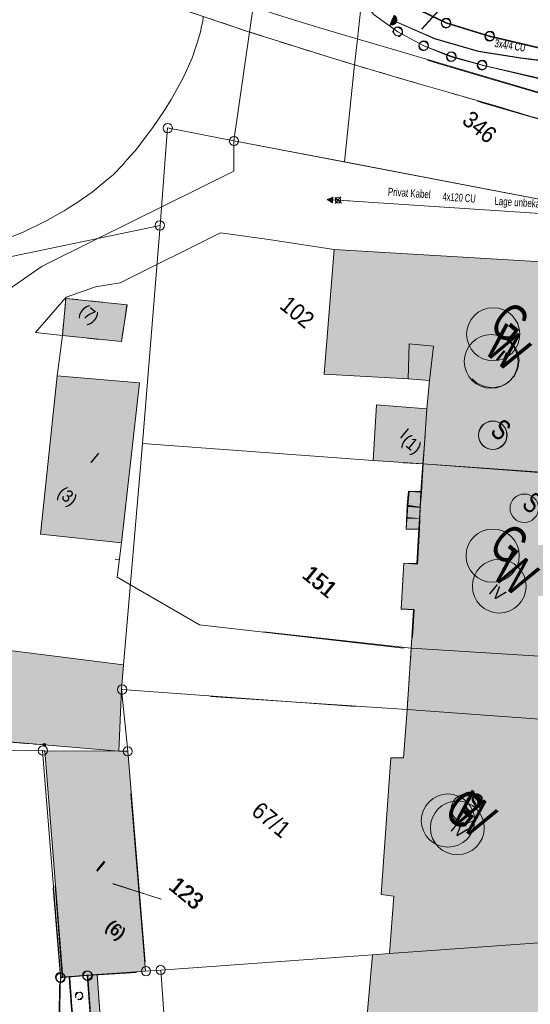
# Model space of a CAD drawing. Header units: metres. Extents: x -740 to 758, y -633 to 854.
# Tile 431 of 656: x -79 to -44, y -312 to -246. Entities that reach past the tile are written whole.
import ezdxf

# ---------------------------------------------------------------- set-up
doc = ezdxf.new("R2010")
doc.units = ezdxf.units.M
doc.header["$MEASUREMENT"] = 0
for name, pattern in [('416_125', [0.5408, 0.416, -0.1248]), ('832_416', [1.248, 0.832, -0.416]), ('832_832', [1.664, 0.832, -0.832])]:
    doc.linetypes.add(name, pattern=pattern)
for name, color, linetype in [('Gas.LOVION', 7, 'Continuous'), ('Grundkarte.LOVION', 7, 'Continuous'), ('Grundkarte_Text.LOVION', 7, 'Continuous'), ('Strom.LOVION', 7, 'Continuous'), ('StromBemass.LOVION', 7, 'Continuous'), ('Wasser.LOVION', 7, 'Continuous')]:
    doc.layers.add(name, color=color, linetype=linetype)
doc.styles.add('ERSTELLTER_STIL_1', font='arial.ttf')

msp = doc.modelspace()

# ---------------------------------------------------------------- hatches: boundary and pattern name
at = {"layer": 'Grundkarte.LOVION', "linetype": 'Continuous', "lineweight": 18}
for color, points in [(9, [(-39.927, -262.234), (-57.677, -261.161), (-58.334, -269.56), (-52.685, -269.895), (-51.257, -269.992), (-51.425, -271.9), (-51.682, -275.619), (-43.316, -276.249), (-40.621, -272.971)]), (9, [(-39.969, -262.199), (-41.989, -262.101), (-51.551, -273.735), (-51.692, -275.611), (-40.858, -276.384)]), (254, [(-75.738, -264.464), (-75.966, -266.969), (-71.995, -267.379), (-71.618, -264.889)]), (254, [(-70.778, -270.156), (-76.32, -269.693), (-77.436, -280.354), (-71.999, -280.945)]), (254, [(-54.82, -271.64), (-55.045, -275.386), (-51.682, -275.619), (-51.425, -271.9)]), (254, [(-51.551, -273.735), (-53.03, -275.535), (-51.692, -275.611)]), (9, [(-52.989, -282.299), (-53.16, -285.39), (-52.329, -285.427), (-52.487, -288.043), (-52.762, -292.178), (-41.987, -292.957), (-41.723, -288.705), (-41.589, -286.446), (-41.024, -286.479), (-40.729, -282.844), (-41.353, -282.817), (-40.858, -276.384), (-51.692, -275.611), (-51.834, -277.487), (-51.88, -278.526), (-51.971, -280.013), (-52.099, -282.33)]), (9, [(-52.979, -282.307), (-53.15, -285.398), (-52.287, -285.461), (-52.402, -287.305), (-43.316, -276.249), (-51.682, -275.619), (-51.792, -277.521), (-51.87, -278.534), (-51.929, -280.047), (-52.057, -282.365)]), (254, [(-51.88, -278.526), (-51.834, -277.487), (-52.665, -277.45), (-52.749, -278.404)]), (254, [(-51.88, -278.526), (-51.834, -277.487), (-52.665, -277.45), (-52.749, -278.404)]), (254, [(-51.87, -278.534), (-51.792, -277.521), (-52.623, -277.484), (-52.707, -278.438)]), (254, [(-51.87, -278.534), (-51.792, -277.521), (-52.623, -277.484), (-52.707, -278.438)]), (254, [(-51.971, -280.013), (-51.88, -278.526), (-52.749, -278.404), (-52.829, -280.008)]), (254, [(-51.929, -280.047), (-51.87, -278.534), (-52.707, -278.438), (-52.819, -280.016)]), (254, [(-93.032, -286.489), (-93.83, -293.749), (-83.548, -294.015), (-72.164, -294.971), (-71.979, -290.815), (-71.847, -289.147)]), (9, [(-42.395, -301.775), (-42.249, -299.042), (-42.425, -299.059), (-41.987, -292.957), (-52.762, -292.178), (-53.006, -295.424), (-53.864, -295.419), (-54.499, -304.643), (-53.662, -304.739), (-53.934, -308.608), (-42.956, -307.83), (-42.577, -301.734)]), (254, [(-77.161, -294.957), (-75.933, -310.236), (-74.261, -310.102), (-70.971, -309.898), (-70.39, -309.191), (-71.573, -294.972), (-72.164, -294.971)]), (254, [(-77.161, -294.957), (-75.933, -310.236), (-74.261, -310.102), (-70.971, -309.898), (-70.39, -309.191), (-71.573, -294.972), (-72.164, -294.971)]), (254, [(-71.361, -297.839), (-76.459, -304.042), (-75.975, -310.201), (-74.303, -310.067), (-70.369, -309.801)]), (254, [(-71.361, -297.839), (-76.459, -304.042), (-75.975, -310.201), (-74.303, -310.067), (-70.369, -309.801)]), (9, [(-55.785, -316.887), (-56.182, -321.891), (-44.154, -322.784), (-42.956, -307.83), (-53.934, -308.608), (-55.079, -308.69), (-55.529, -313.759), (-55.977, -313.714), (-56.147, -316.804)]), (254, [(-71.911, -333.626), (-73.627, -310.031), (-74.303, -310.067), (-72.555, -333.689)]), (254, [(-74.008, -313.594), (-73.427, -312.887), (-73.617, -310.039), (-74.261, -310.102)])]:
    msp.add_hatch(color=color, dxfattribs=at).paths.add_polyline_path(points)
at = {"layer": 'Strom.LOVION', "linetype": 'Continuous', "lineweight": 13}
for points in [[(-53.659, -245.364), (-53.948, -246.043), (-53.932, -246.056), (-53.902, -246.053), (-53.87, -246.079), (-53.665, -246.059), (-53.652, -246.043), (-53.623, -246.04), (-53.597, -246.008), (-53.567, -246.005), (-53.462, -245.877), (-53.464, -245.848), (-53.438, -245.815), (-53.441, -245.786), (-53.428, -245.77), (-53.448, -245.565), (-53.464, -245.552), (-53.467, -245.523), (-53.483, -245.509), (-53.486, -245.48), (-53.63, -245.361)], [(-53.638, -245.338), (-53.94, -246.033), (-53.924, -246.046), (-53.894, -246.043), (-53.878, -246.056), (-53.849, -246.053), (-53.833, -246.067), (-53.687, -246.052), (-53.673, -246.036), (-53.615, -246.031), (-53.588, -245.998), (-53.559, -245.996), (-53.453, -245.867), (-53.456, -245.838), (-53.43, -245.806), (-53.433, -245.776), (-53.406, -245.744), (-53.421, -245.598), (-53.437, -245.585), (-53.442, -245.526), (-53.459, -245.513), (-53.461, -245.484), (-53.542, -245.417), (-53.545, -245.388), (-53.574, -245.391)]]:
    msp.add_hatch(color=7, dxfattribs=at).paths.add_polyline_path(points)
at = {"layer": 'Strom.LOVION', "linetype": 'Continuous', "lineweight": 18}
msp.add_hatch(color=150, dxfattribs=at).paths.add_polyline_path([(-57.77, -257.638), (-58.153, -257.809), (-57.792, -258.025)])
at = {"layer": 'StromBemass.LOVION', "linetype": 'Continuous', "lineweight": 13}
msp.add_hatch(color=7, dxfattribs=at).paths.add_polyline_path([(-77.114, -294.603), (-77.107, -294.593), (-77.102, -294.583), (-77.097, -294.572), (-77.094, -294.56), (-77.093, -294.548), (-77.093, -294.536), (-77.094, -294.524), (-77.097, -294.513), (-77.102, -294.502), (-77.108, -294.491), (-77.115, -294.482), (-77.123, -294.473), (-77.132, -294.466), (-77.142, -294.459), (-77.153, -294.454), (-77.164, -294.451), (-77.176, -294.448), (-77.188, -294.448), (-77.2, -294.448), (-77.211, -294.451), (-77.223, -294.454), (-77.234, -294.46), (-77.244, -294.466), (-77.253, -294.474), (-77.261, -294.482), (-77.268, -294.492), (-77.274, -294.502), (-77.278, -294.513), (-77.281, -294.525), (-77.282, -294.537), (-77.282, -294.549), (-77.281, -294.561), (-77.278, -294.572), (-77.273, -294.583), (-77.268, -294.594), (-77.26, -294.603), (-77.252, -294.612), (-77.243, -294.619), (-77.233, -294.626), (-77.222, -294.631), (-77.211, -294.635), (-77.199, -294.637), (-77.187, -294.637), (-77.175, -294.637), (-77.164, -294.634), (-77.152, -294.631), (-77.142, -294.626), (-77.132, -294.619), (-77.122, -294.611)])

# ---------------------------------------------------------------- linework, layer by layer
at = {"layer": 'Gas.LOVION', "color": 5, "linetype": 'Continuous', "lineweight": 18}
for centre, radius in [((-46.963, -266.883), 1.791), ((-46.998, -281.802), 1.791), ((-50.011, -299.652), 1.792)]:
    msp.add_circle(centre, radius, dxfattribs=at)
at = {"layer": 'Grundkarte.LOVION', "color": 253, "linetype": 'Continuous', "lineweight": 18}
for points in [[(-60.934, -230.269), (-60.987, -230.333), (-61.103, -231.261), (-61.162, -231.266), (-63.364, -246.526), (-64.422, -253.841), (-68.881, -252.976), (-69.39, -259.558), (-90.506, -263.957), (-100.567, -260.212), (-107.685, -257.539), (-111.151, -256.252), (-122.561, -249.89), (-129.844, -246.434), (-157.835, -233.122), (-246.037, -196.171), (-246.607, -196.079)], [(-60.934, -230.269), (-60.987, -230.333), (-61.103, -231.261), (-61.162, -231.266), (-63.364, -246.526), (-64.422, -253.841), (-68.881, -252.976), (-69.39, -259.558), (-90.506, -263.957), (-100.567, -260.212), (-107.685, -257.539), (-111.151, -256.252), (-122.561, -249.89), (-129.844, -246.434), (-157.835, -233.122), (-246.037, -196.171), (-246.607, -196.079)], [(-35.191, -251.426), (-35.439, -252.514), (-35.593, -251.85), (-36.16, -251.491), (-40.487, -250.466), (-40.72, -251.405), (-41.627, -251.198), (-42.973, -249.822), (-47.689, -248.747), (-49.787, -248.154), (-51.629, -247.447), (-53.377, -246.495), (-54.967, -245.35), (-56.83, -243.227), (-58.067, -241.456), (-59.422, -238.781), (-60.203, -235.931), (-60.307, -233.961), (-60.126, -231.579), (-60.117, -231.371), (-61.103, -231.261), (-60.987, -230.333), (-60.934, -230.269)], [(-38.309, -248.864), (-47.202, -246.778), (-50.127, -245.882), (-51.896, -245.02), (-53.544, -243.881), (-54.896, -242.447), (-56.408, -240.289), (-57.498, -238.208), (-58.064, -236.343), (-58.291, -234.325), (-58.202, -232.514)], [(-58.202, -232.514), (-58.291, -234.325), (-58.064, -236.343), (-57.498, -238.208), (-56.408, -240.289), (-54.896, -242.447), (-53.544, -243.881), (-51.896, -245.02), (-50.127, -245.882), (-47.202, -246.778), (-38.309, -248.864)], [(-51.93, -245.062), (-50.162, -245.924), (-47.237, -246.82), (-35.558, -249.579), (-34.712, -249.467), (-34.21, -248.857), (-34.651, -249.786), (-35.261, -251.708), (-35.474, -252.556), (-35.628, -251.892), (-36.168, -251.501), (-40.495, -250.476), (-40.755, -251.447), (-41.635, -251.208), (-43.008, -249.865), (-47.697, -248.757), (-49.821, -248.196), (-51.637, -247.457), (-53.385, -246.505), (-54.975, -245.36)], [(-54.975, -245.36), (-53.385, -246.505), (-51.637, -247.457), (-49.821, -248.196), (-47.697, -248.757), (-43.008, -249.865), (-41.635, -251.208), (-40.755, -251.447), (-40.495, -250.476), (-36.168, -251.501), (-35.628, -251.892), (-35.474, -252.556), (-36.387, -259.237), (-38.798, -258.763), (-36.387, -259.237), (-36.516, -260.638)], [(-32.393, -245.073), (-34.21, -248.857), (-34.712, -249.467), (-35.558, -249.579), (-47.237, -246.82), (-50.162, -245.924), (-51.93, -245.062)], [(-43.316, -276.249), (-51.682, -275.619), (-55.045, -275.386), (-70.585, -274.246), (-69.39, -259.558), (-68.881, -252.976), (-64.422, -253.841), (-36.379, -259.227), (-37.056, -268.633)], [(-80.383, -264.416), (-77.34, -262.286), (-73.619, -260.444), (-64.43, -255.881), (-64.422, -253.841), (-56.982, -255.271), (-36.379, -259.227), (-36.629, -262.414), (-39.927, -262.234), (-57.677, -261.161), (-62.236, -260.484), (-65.323, -260.047), (-72.086, -263.427), (-73.746, -263.678), (-75.717, -264.373), (-77.789, -266.763), (-75.966, -266.969), (-76.32, -269.693), (-77.436, -280.354), (-71.999, -280.945), (-72.276, -283.248), (-66.731, -286.46), (-53.009, -288.044)], [(-35.729, -254.484), (-36.421, -259.192), (-39.189, -258.694), (-36.421, -259.192), (-37.671, -276.634), (-40.858, -276.384), (-51.692, -275.611), (-53.03, -275.535)], [(-74.008, -313.594), (-74.261, -310.102), (-70.971, -309.898), (-74.261, -310.102), (-75.933, -310.236), (-76.082, -310.221), (-77.31, -294.942), (-77.161, -294.957), (-72.164, -294.971), (-71.573, -294.972), (-70.39, -309.191), (-71.573, -294.972), (-71.979, -290.815), (-56.232, -291.965), (-71.979, -290.815), (-71.847, -289.147), (-70.585, -274.246), (-55.045, -275.386), (-51.682, -275.619), (-43.316, -276.249)], [(-53.03, -275.535), (-51.692, -275.611), (-40.858, -276.384), (-37.671, -276.634), (-38.891, -293.186), (-41.987, -292.957), (-52.762, -292.178), (-65.973, -291.283), (-52.762, -292.178), (-41.987, -292.957), (-38.891, -293.186), (-39.045, -295.537), (-40.023, -307.602), (-41.207, -322.998), (-44.005, -322.799), (-44.154, -322.784), (-56.182, -321.891), (-58.415, -321.725), (-60.772, -322.104), (-68.402, -323.263), (-69.341, -309.73), (-70.369, -309.801), (-71.361, -297.839)], [(-56.232, -291.965), (-71.979, -290.815), (-71.847, -289.147), (-93.032, -286.489)], [(-62.407, -286.944), (-52.487, -288.043), (-52.762, -292.178), (-65.973, -291.283)], [(-71.361, -297.839), (-70.369, -309.801), (-74.303, -310.067), (-75.975, -310.201), (-76.092, -310.213), (-76.591, -304.202)], [(-72.555, -333.689), (-74.303, -310.067), (-70.369, -309.801), (-69.341, -309.73), (-68.402, -323.263)]]:
    msp.add_lwpolyline(points, dxfattribs=at)
at = {"layer": 'Grundkarte.LOVION', "color": 8, "linetype": 'Continuous', "lineweight": 18}
for points in [[(-60.934, -230.269), (-60.987, -230.333), (-61.103, -231.261), (-61.162, -231.266), (-63.364, -246.526), (-64.422, -253.841), (-68.881, -252.976), (-69.39, -259.558), (-90.506, -263.957), (-100.567, -260.212), (-107.685, -257.539), (-111.151, -256.252), (-122.561, -249.89), (-129.844, -246.434), (-157.835, -233.122), (-246.037, -196.171)], [(-29.342, -256.233), (-31.978, -255.575), (-35.862, -254.536), (-41.54, -252.993), (-44.577, -252.166), (-46.952, -251.453), (-52.609, -249.819), (-56.292, -248.731), (-58.149, -248.173), (-61.352, -247.156), (-63.364, -246.526), (-66.482, -245.471), (-70.182, -244.207), (-73.06, -243.188), (-78.783, -241.176), (-80.07, -240.711), (-79.575, -239.126), (-78.691, -236.675), (-76.512, -230.55), (-75.875, -228.597), (-74.906, -225.517), (-73.211, -220.179)], [(-58.202, -232.514), (-58.291, -234.325), (-58.064, -236.343), (-57.498, -238.208), (-56.408, -240.289), (-54.896, -242.447), (-53.544, -243.881), (-51.896, -245.02), (-50.127, -245.882), (-47.202, -246.778), (-38.309, -248.864)], [(-38.309, -248.864), (-47.202, -246.778), (-50.127, -245.882), (-51.896, -245.02), (-53.544, -243.881), (-54.896, -242.447), (-56.408, -240.289), (-57.498, -238.208), (-58.064, -236.343), (-58.291, -234.325), (-58.202, -232.514)], [(-79.575, -239.126), (-74.001, -241.122), (-71.246, -242.094), (-68.245, -243.161), (-65.8, -243.985), (-63.056, -244.84), (-61.497, -245.368), (-59.608, -245.951), (-57.964, -246.441), (-50.631, -248.591), (-46.521, -249.815), (-43.388, -250.72), (-39.893, -251.708), (-36.669, -252.635), (-32.816, -253.647), (-32.331, -253.777)], [(-56.982, -255.271), (-56.292, -248.731), (-56.106, -246.998), (-55.82, -244.488), (-55.799, -244.397)], [(-51.93, -245.062), (-50.162, -245.924), (-47.237, -246.82), (-35.558, -249.579), (-34.712, -249.467), (-34.21, -248.857), (-34.651, -249.786), (-35.261, -251.708), (-35.474, -252.556), (-35.628, -251.892), (-36.168, -251.501), (-40.495, -250.476), (-40.755, -251.447), (-41.635, -251.208), (-43.008, -249.865), (-47.697, -248.757), (-49.821, -248.196), (-51.637, -247.457), (-53.385, -246.505), (-54.975, -245.36)], [(-54.975, -245.36), (-53.385, -246.505), (-51.637, -247.457), (-49.821, -248.196), (-47.697, -248.757), (-43.008, -249.865), (-41.635, -251.208), (-40.755, -251.447), (-40.495, -250.476), (-36.168, -251.501), (-35.628, -251.892), (-35.474, -252.556), (-36.387, -259.237), (-38.798, -258.763), (-36.387, -259.237), (-36.516, -260.638)], [(-42.973, -249.822), (-47.689, -248.747), (-49.787, -248.154), (-51.629, -247.447), (-53.377, -246.495), (-54.967, -245.35)], [(-32.393, -245.073), (-34.21, -248.857), (-34.712, -249.467), (-35.558, -249.579), (-47.237, -246.82), (-50.162, -245.924), (-51.93, -245.062)], [(-51.396, -248.409), (-50.665, -248.633), (-46.555, -249.857), (-43.423, -250.762), (-39.927, -251.75), (-36.677, -252.644), (-32.851, -253.689), (-30.06, -254.421), (-27.969, -254.956), (-26.208, -255.434)], [(-27.317, -256.783), (-28.56, -256.462), (-31.986, -255.585), (-35.871, -254.546), (-41.575, -253.035), (-44.585, -252.176), (-46.986, -251.495), (-48.022, -251.182)], [(-33.787, -252.58), (-36.421, -259.192), (-35.729, -254.484), (-36.421, -259.192), (-39.189, -258.694), (-36.421, -259.192), (-37.671, -276.634), (-40.858, -276.384), (-51.692, -275.611), (-53.03, -275.535)], [(-43.316, -276.249), (-51.682, -275.619), (-55.045, -275.386), (-70.585, -274.246), (-69.39, -259.558), (-68.881, -252.976), (-64.422, -253.841), (-36.379, -259.227)], [(-43.316, -276.249), (-51.682, -275.619), (-51.425, -271.9), (-51.257, -269.992), (-52.685, -269.895), (-58.334, -269.56), (-57.677, -261.161), (-39.927, -262.234), (-40.621, -272.971)], [(-41.989, -262.101), (-39.969, -262.199), (-40.858, -276.384), (-51.692, -275.611), (-51.551, -273.735)], [(-51.551, -273.735), (-51.692, -275.611), (-53.03, -275.535)], [(-70.39, -309.191), (-71.573, -294.972), (-71.979, -290.815), (-56.232, -291.965), (-71.979, -290.815), (-71.847, -289.147), (-70.585, -274.246), (-55.045, -275.386), (-51.682, -275.619), (-43.316, -276.249)], [(-53.03, -275.535), (-51.692, -275.611), (-40.858, -276.384), (-37.671, -276.634), (-38.891, -293.186), (-41.987, -292.957), (-52.762, -292.178), (-65.973, -291.283), (-52.762, -292.178), (-41.987, -292.957), (-38.891, -293.186), (-39.045, -295.537), (-40.023, -307.602), (-42.956, -307.83), (-53.934, -308.608), (-55.079, -308.69), (-69.341, -309.73), (-70.369, -309.801), (-71.361, -297.839)], [(-52.402, -287.305), (-52.287, -285.461), (-53.15, -285.398), (-52.979, -282.307), (-52.057, -282.365), (-51.929, -280.047), (-51.87, -278.534), (-51.792, -277.521), (-51.682, -275.619), (-43.316, -276.249)], [(-52.829, -280.008), (-51.971, -280.013)], [(-52.819, -280.016), (-51.929, -280.047)], [(-72.276, -283.248), (-71.999, -280.945)], [(-72.423, -282.051), (-72.124, -282.081)], [(-82.197, -323.557), (-82.199, -323.232), (-82.563, -317.386), (-84.714, -314.434), (-85.2, -307.95), (-85.331, -306.012), (-86.163, -294.773), (-77.31, -294.942), (-76.082, -310.221), (-75.933, -310.236), (-74.261, -310.102), (-74.008, -313.594)], [(-82.197, -323.557), (-82.199, -323.232), (-82.563, -317.386), (-84.714, -314.434), (-85.2, -307.95), (-85.331, -306.012), (-86.163, -294.773), (-77.31, -294.942), (-76.082, -310.221), (-75.933, -310.236), (-74.261, -310.102), (-74.008, -313.594), (-74.261, -310.102), (-70.971, -309.898), (-74.261, -310.102), (-75.933, -310.236), (-76.082, -310.221), (-77.31, -294.942), (-77.161, -294.957), (-72.164, -294.971), (-71.573, -294.972), (-70.39, -309.191)], [(-70.971, -309.898), (-74.261, -310.102), (-75.933, -310.236), (-77.161, -294.957), (-72.164, -294.971), (-71.573, -294.972), (-70.39, -309.191)], [(-70.971, -309.898), (-74.261, -310.102), (-75.933, -310.236), (-77.161, -294.957), (-72.164, -294.971), (-71.573, -294.972), (-70.39, -309.191)], [(-71.361, -297.839), (-70.369, -309.801), (-74.303, -310.067), (-75.975, -310.201), (-76.092, -310.213), (-76.591, -304.202)], [(-71.361, -297.839), (-70.369, -309.801), (-74.303, -310.067), (-75.975, -310.201), (-76.459, -304.042)], [(-71.361, -297.839), (-70.369, -309.801), (-74.303, -310.067), (-75.975, -310.201), (-76.459, -304.042)], [(-76.591, -304.202), (-76.092, -310.213), (-75.975, -310.201), (-74.303, -310.067), (-72.555, -333.689)], [(-76.591, -304.202), (-76.092, -310.213), (-75.975, -310.201), (-74.303, -310.067), (-72.555, -333.689)], [(-76.186, -312.882), (-76.157, -310.751), (-76.095, -310.479), (-76.092, -310.213), (-75.506, -310.155), (-75.493, -310.597), (-75.413, -311.417), (-75.399, -311.859), (-75.279, -313.089)], [(-76.069, -316.101), (-76.097, -315.808), (-76.113, -315.041), (-76.161, -314.248), (-76.115, -310.785), (-76.085, -310.487), (-76.082, -310.221), (-75.464, -310.19), (-75.451, -310.632), (-75.371, -311.452), (-75.357, -311.894), (-75.237, -313.123), (-75.223, -313.565), (-75.143, -314.385), (-75.129, -314.827), (-75.118, -314.944)], [(-75.506, -310.155), (-74.772, -310.113)], [(-75.464, -310.19), (-74.762, -310.121)]]:
    msp.add_lwpolyline(points, dxfattribs=at)
at = {"layer": 'Grundkarte.LOVION', "color": 8, "linetype": '832_416', "lineweight": 18}
for points in [[(-29.342, -256.233), (-31.978, -255.575), (-35.862, -254.536), (-41.54, -252.993), (-44.577, -252.166), (-46.952, -251.453), (-52.609, -249.819), (-56.292, -248.731), (-58.149, -248.173), (-61.352, -247.156), (-63.364, -246.526), (-66.482, -245.471), (-70.182, -244.207), (-73.06, -243.188), (-78.783, -241.176), (-80.07, -240.711), (-79.575, -239.126), (-78.691, -236.675), (-76.512, -230.55), (-75.875, -228.597), (-74.906, -225.517), (-73.211, -220.179)], [(-27.317, -256.783), (-28.56, -256.462), (-31.986, -255.585), (-35.871, -254.546), (-41.575, -253.035), (-44.585, -252.176), (-46.986, -251.495), (-48.022, -251.182)]]:
    msp.add_lwpolyline(points, dxfattribs=at)
at = {"layer": 'Grundkarte.LOVION', "color": 253, "linetype": 'Continuous', "lineweight": 18}
for points in [[(-61.162, -231.266), (-61.103, -231.261), (-60.117, -231.371), (-60.126, -231.579), (-60.307, -233.961), (-60.203, -235.931), (-59.422, -238.781), (-58.067, -241.456), (-56.83, -243.227), (-54.967, -245.35), (-53.377, -246.495), (-51.629, -247.447), (-49.787, -248.154), (-47.689, -248.747), (-42.973, -249.822), (-41.627, -251.198), (-40.72, -251.405), (-40.487, -250.466), (-36.16, -251.491), (-35.593, -251.85), (-35.439, -252.514), (-36.379, -259.227), (-64.422, -253.841), (-63.364, -246.526)], [(-70.585, -274.246), (-71.847, -289.147), (-71.979, -290.815), (-71.573, -294.972), (-72.164, -294.971), (-77.161, -294.957), (-77.31, -294.942), (-86.163, -294.773), (-113.439, -294.218), (-106.318, -266.685), (-105.923, -265.287), (-107.685, -257.539), (-100.567, -260.212), (-90.506, -263.957), (-69.39, -259.558)]]:
    msp.add_lwpolyline(points, close=True, dxfattribs=at)
at = {"layer": 'Grundkarte.LOVION', "color": 8, "linetype": 'Continuous', "lineweight": 18}
for points in [[(-61.162, -231.266), (-61.103, -231.261), (-60.117, -231.371), (-60.126, -231.579), (-60.307, -233.961), (-60.203, -235.931), (-59.422, -238.781), (-58.067, -241.456), (-56.83, -243.227), (-54.967, -245.35), (-53.377, -246.495), (-51.629, -247.447), (-49.787, -248.154), (-47.689, -248.747), (-42.973, -249.822), (-41.627, -251.198), (-40.72, -251.405), (-40.487, -250.466), (-36.16, -251.491), (-35.593, -251.85), (-35.439, -252.514), (-36.379, -259.227), (-64.422, -253.841), (-63.364, -246.526)], [(-70.585, -274.246), (-71.847, -289.147), (-71.979, -290.815), (-71.573, -294.972), (-72.164, -294.971), (-77.161, -294.957), (-77.31, -294.942), (-86.163, -294.773), (-113.439, -294.218), (-106.318, -266.685), (-105.923, -265.287), (-107.685, -257.539), (-100.567, -260.212), (-90.506, -263.957), (-69.39, -259.558)], [(-75.738, -264.464), (-71.618, -264.889), (-71.995, -267.379), (-75.966, -266.969)], [(-70.778, -270.156), (-71.999, -280.945), (-77.436, -280.354), (-76.32, -269.693)], [(-54.82, -271.64), (-51.425, -271.9), (-51.682, -275.619), (-55.045, -275.386)], [(-52.989, -282.299), (-52.099, -282.33), (-51.971, -280.013), (-51.88, -278.526), (-51.834, -277.487), (-51.692, -275.611), (-40.858, -276.384), (-41.353, -282.817), (-40.729, -282.844), (-41.024, -286.479), (-41.589, -286.446), (-41.723, -288.705), (-41.987, -292.957), (-52.762, -292.178), (-52.487, -288.043), (-52.329, -285.427), (-53.16, -285.39)], [(-93.032, -286.489), (-71.847, -289.147), (-71.979, -290.815), (-72.164, -294.971), (-83.548, -294.015), (-93.83, -293.749)], [(-42.395, -301.775), (-42.577, -301.734), (-42.956, -307.83), (-53.934, -308.608), (-53.662, -304.739), (-54.499, -304.643), (-53.864, -295.419), (-53.006, -295.424), (-52.762, -292.178), (-41.987, -292.957), (-42.425, -299.059), (-42.249, -299.042)], [(-69.341, -309.73), (-55.079, -308.69), (-53.934, -308.608), (-42.956, -307.83), (-40.023, -307.602), (-41.207, -322.998), (-44.005, -322.799), (-44.154, -322.784), (-56.182, -321.891), (-58.415, -321.725), (-60.772, -322.104), (-68.402, -323.263)], [(-55.785, -316.887), (-56.147, -316.804), (-55.977, -313.714), (-55.529, -313.759), (-55.079, -308.69), (-53.934, -308.608), (-42.956, -307.83), (-44.154, -322.784), (-56.182, -321.891)], [(-44.005, -322.799), (-41.207, -322.998), (-42.184, -335.98), (-45.131, -335.766), (-45.52, -335.715), (-57.964, -334.804), (-59.333, -334.701), (-62.345, -334.434), (-65.617, -334.222), (-72.555, -333.689), (-74.303, -310.067), (-70.369, -309.801), (-69.341, -309.73), (-68.402, -323.263), (-60.772, -322.104), (-58.415, -321.725), (-56.182, -321.891), (-44.154, -322.784)]]:
    msp.add_lwpolyline(points, close=True, dxfattribs=at)
at = {"layer": 'Grundkarte.LOVION', "color": 7, "linetype": 'Continuous', "lineweight": 13}
for points in [[(-51.778, -246.318), (-49.938, -244.276)], [(-51.77, -246.308), (-49.904, -244.234)], [(-79.452, -260.335), (-78.655, -260.02), (-77.02, -259.21), (-75.842, -258.563), (-75.455, -258.289), (-75.062, -258.073), (-74.675, -257.799), (-73.954, -257.314), (-72.89, -256.412), (-72.561, -256.144), (-71.916, -255.49), (-71.626, -255.136), (-71.065, -254.52), (-70.437, -253.69), (-69.888, -252.956), (-69.113, -251.817), (-68.654, -251.062), (-67.976, -249.843), (-67.776, -249.469), (-67.388, -248.604), (-67.22, -248.203), (-67.084, -247.776), (-66.854, -247.103), (-66.677, -246.495), (-66.595, -246.132), (-66.506, -245.828), (-66.482, -245.471)], [(-72.571, -303.898), (-69.336, -304.941)], [(-72.562, -303.906), (-69.327, -304.949)], [(-74.008, -313.594), (-74.261, -310.102), (-73.617, -310.039), (-73.427, -312.887)]]:
    msp.add_lwpolyline(points, dxfattribs=at)
at = {"layer": 'Grundkarte.LOVION', "color": 9, "linetype": 'Continuous', "lineweight": 18}
msp.add_lwpolyline([(-53.646, -246.56), (-53.71, -246.507), (-53.716, -246.449), (-53.663, -246.384), (-53.669, -246.326), (-53.616, -246.261), (-53.558, -246.256), (-53.505, -246.191), (-53.388, -246.18), (-53.355, -246.206), (-53.297, -246.201), (-53.104, -246.359), (-53.081, -246.593), (-53.266, -246.818), (-53.325, -246.824), (-53.389, -246.771)], dxfattribs=at)
at = {"layer": 'Grundkarte.LOVION', "color": 251, "linetype": 'Continuous', "lineweight": 13}
for points in [[(-43.316, -276.249), (-51.682, -275.619), (-51.425, -271.9), (-51.257, -269.992), (-50.98, -267.689), (-52.622, -267.524), (-52.685, -269.895), (-58.334, -269.56), (-57.677, -261.161), (-39.927, -262.234), (-40.621, -272.971)], [(-41.989, -262.101), (-39.969, -262.199), (-40.858, -276.384), (-51.692, -275.611), (-51.551, -273.735)], [(-52.711, -278.489), (-51.88, -278.526)], [(-52.702, -278.497), (-51.838, -278.56)], [(-52.786, -279.235), (-51.923, -279.299)], [(-52.744, -279.27), (-51.913, -279.307)]]:
    msp.add_lwpolyline(points, dxfattribs=at)
at = {"layer": 'Grundkarte.LOVION', "color": 8, "linetype": '832_832', "lineweight": 18}
msp.add_lwpolyline([(-71.618, -264.889), (-75.738, -264.464), (-75.966, -266.969), (-71.995, -267.379)], close=True, dxfattribs=at)
at = {"layer": 'Grundkarte.LOVION', "color": 251, "linetype": 'Continuous', "lineweight": 13}
for points in [[(-52.685, -269.895), (-52.622, -267.524), (-50.98, -267.689), (-51.257, -269.992)], [(-51.88, -278.526), (-52.749, -278.404), (-52.665, -277.45), (-51.834, -277.487)], [(-51.88, -278.526), (-52.749, -278.404), (-52.665, -277.45), (-51.834, -277.487)], [(-51.87, -278.534), (-52.707, -278.438), (-52.623, -277.484), (-51.792, -277.521)], [(-51.87, -278.534), (-52.707, -278.438), (-52.623, -277.484), (-51.792, -277.521)], [(-51.971, -280.013), (-52.829, -280.008), (-52.749, -278.404), (-51.88, -278.526)], [(-51.929, -280.047), (-52.819, -280.016), (-52.707, -278.438), (-51.87, -278.534)], [(-52.762, -292.178), (-52.487, -288.043), (-41.723, -288.705), (-41.987, -292.957)]]:
    msp.add_lwpolyline(points, close=True, dxfattribs=at)
at = {"layer": 'Grundkarte.LOVION', "color": 8, "linetype": '832_832', "lineweight": 18}
msp.add_lwpolyline([(-52.762, -292.178), (-52.487, -288.043)], dxfattribs=at)
at = {"layer": 'Grundkarte.LOVION', "color": 7, "linetype": 'Continuous', "lineweight": 13}
msp.add_lwpolyline([(-71.911, -333.626), (-72.555, -333.689), (-74.303, -310.067), (-73.627, -310.031)], close=True, dxfattribs=at)
at = {"layer": 'Grundkarte.LOVION', "color": 3, "linetype": 'Continuous', "lineweight": 18}
for points in [[(-75.07, -311.59), (-75.093, -311.356), (-74.988, -311.228), (-74.753, -311.205), (-74.657, -311.284), (-74.651, -311.343), (-74.619, -311.369), (-74.608, -311.486), (-74.634, -311.518), (-74.628, -311.577), (-74.681, -311.641), (-74.74, -311.647), (-74.793, -311.711), (-74.851, -311.717), (-74.883, -311.69), (-74.942, -311.696)], [(-75.061, -311.599), (-75.078, -311.423), (-75.025, -311.359), (-75.031, -311.3), (-74.972, -311.294), (-74.919, -311.23), (-74.802, -311.219), (-74.77, -311.245), (-74.711, -311.239), (-74.615, -311.319), (-74.592, -311.553), (-74.724, -311.713), (-74.9, -311.731)]]:
    msp.add_lwpolyline(points, dxfattribs=at)
at = {"layer": 'Grundkarte.LOVION', "color": 9, "linetype": 'Continuous', "lineweight": 18}
for centre, radius in [((-50.147, -245.936), 0.309), ((-50.128, -245.897), 0.313), ((-53.372, -246.47), 0.313), ((-47.209, -246.817), 0.313), ((-47.182, -246.777), 0.312), ((-51.661, -247.459), 0.314), ((-51.629, -247.417), 0.314), ((-49.796, -248.191), 0.313), ((-49.773, -248.162), 0.312), ((-47.724, -248.762), 0.314), ((-47.696, -248.726), 0.314), ((-68.876, -252.99), 0.311), ((-64.419, -253.864), 0.311), ((-69.41, -259.55), 0.313), ((-71.947, -290.822), 0.313), ((-77.278, -294.936), 0.314), ((-71.576, -294.986), 0.312), ((-74.301, -310.085), 0.311), ((-74.26, -310.118), 0.312), ((-70.339, -309.8), 0.313), ((-69.35, -309.717), 0.311), ((-76.118, -310.203), 0.313), ((-76.085, -310.246), 0.314)]:
    msp.add_circle(centre, radius, dxfattribs=at)
at = {"layer": 'Strom.LOVION', "color": 150, "linetype": 'Continuous', "lineweight": 18}
for points in [[(-32.21, -248.912), (-36.129, -249.029), (-39.078, -248.948), (-42.51, -248.604), (-45.115, -248.268), (-47.981, -247.824), (-50.916, -246.973), (-53.804, -245.703)], [(-38.183, -248.94), (-39.057, -248.922), (-42.489, -248.578), (-45.107, -248.258), (-47.959, -247.798), (-50.895, -246.947), (-53.796, -245.694)], [(-57.796, -257.833), (-56.666, -257.9)]]:
    msp.add_lwpolyline(points, dxfattribs=at)
msp.add_lwpolyline([(-57.77, -257.638), (-57.792, -258.025), (-58.153, -257.809)], close=True, dxfattribs=at)
at = {"layer": 'Strom.LOVION', "color": 9, "linetype": 'Continuous', "lineweight": 18}
for points in [[(-57.634, -257.67), (-57.184, -258.039)], [(-57.634, -257.67), (-57.184, -258.039)], [(-57.594, -258.079), (-57.211, -257.613)], [(-57.594, -258.079), (-57.211, -257.613)]]:
    msp.add_lwpolyline(points, dxfattribs=at)
at = {"layer": 'Strom.LOVION', "color": 5, "linetype": 'Continuous', "lineweight": 18}
msp.add_lwpolyline([(-36.536, -263.971), (-36.493, -263.198), (-36.39, -262.745), (-36.208, -261.737), (-36.313, -261.112), (-36.675, -260.438), (-37.136, -259.951), (-37.695, -259.518), (-38.299, -259.237), (-38.974, -259.141), (-39.71, -259.02), (-57.409, -257.854)], dxfattribs=at)
at = {"layer": 'Strom.LOVION', "color": 9, "linetype": 'Continuous', "lineweight": 18}
for centre, radius in [((-57.413, -257.852), 0.179), ((-57.409, -257.847), 0.177)]:
    msp.add_circle(centre, radius, dxfattribs=at)
at = {"layer": 'Strom.LOVION', "color": 1, "linetype": 'Continuous', "lineweight": 18}
for centre, radius in [((-46.999, -273.68), 0.959), ((-46.984, -273.692), 0.959), ((-44.872, -278.607), 0.958), ((-48.826, -298.844), 0.959)]:
    msp.add_circle(centre, radius, dxfattribs=at)
at = {"layer": 'StromBemass.LOVION', "color": 7, "linetype": '416_125', "lineweight": 13}
msp.add_lwpolyline([(-84.853, -293.965), (-77.201, -294.547)], dxfattribs=at)
at = {"layer": 'StromBemass.LOVION', "color": 7, "linetype": 'Continuous', "lineweight": 13}
msp.add_circle((-77.188, -294.543), 0.0949, dxfattribs=at)
at = {"layer": 'Wasser.LOVION', "color": 94, "linetype": 'Continuous', "lineweight": 18}
msp.add_lwpolyline([(-46.123, -267.131), (-46.016, -267.165), (-45.592, -267.567), (-45.323, -268.057), (-45.223, -268.624), (-45.302, -269.178), (-45.533, -269.689), (-45.935, -270.112), (-46.425, -270.382), (-46.992, -270.482), (-47.546, -270.403), (-48.057, -270.172), (-48.381, -269.879)], dxfattribs=at)
for centre, radius in [((-47.1, -268.712), 1.81), ((-46.555, -283.859), 1.811), ((-49.379, -300.145), 1.812)]:
    msp.add_circle(centre, radius, dxfattribs=at)

# ---------------------------------------------------------------- texts
at = {"layer": 'Gas.LOVION', "color": 5, "linetype": 'Continuous', "lineweight": 18, "attachment_point": 7, "rotation": 320.58413, "style": 'ERSTELLTER_STIL_1'}
for s, insert, char_height in [('{\\A1;\\W0.71561x;G}', (-47.376, -266.455), 2.48983), ('{\\A1;\\W0.71562x;G}', (-47.418, -281.39), 2.48981), ('{\\A1;\\W0.71562x;G}', (-50.431, -299.241), 2.48981)]:
    msp.add_mtext(s, dxfattribs=dict(at, insert=insert, char_height=char_height))
at = {"layer": 'Grundkarte_Text.LOVION', "color": 7, "linetype": 'Continuous', "lineweight": 13, "attachment_point": 7, "style": 'ERSTELLTER_STIL_1'}
for s, insert, char_height, rotation in [('{\\A1;\\W0.89449x;346}', (-49.146, -252.617), 1.12432, 320.58343), ('{\\A1;\\W0.89448x;102}', (-61.426, -265.086), 1.12434, 320.58413), ('{\\A1;\\W0.89450x;(7)}', (-75.065, -265.63), 0.83074, 320.58479), ('{\\A1;\\W0.89446x;IV}', (-46.859, -268.531), 0.83074, 320.58479), ('{\\A1;\\W0.89446x;IV}', (-46.817, -268.566), 0.83074, 320.58479), ('{\\A1;\\W0.89455x;I}', (-53.306, -273.787), 0.83072, 320.58364), ('{\\A1;\\W0.89449x;(1)}', (-53.343, -274.383), 0.83074, 320.58479), ('{\\A1;\\W0.89452x;I}', (-74.159, -275.441), 0.83075, 320.58338), ('{\\A1;\\W0.89447x;(3)}', (-76.526, -277.891), 0.83074, 320.58479), ('{\\A1;\\W0.89450x;151}', (-59.921, -283.231), 1.12432, 320.58343), ('{\\A1;\\W0.89450x;151}', (-59.879, -283.265), 1.12432, 320.58343), ('{\\A1;\\W0.89451x;IV}', (-47.327, -284.3), 0.83074, 320.58479), ('{\\A1;\\W0.89450x;67/1}', (-63.329, -299.179), 1.12432, 320.58343), ('{\\A1;\\W0.89451x;IV}', (-49.903, -300.276), 0.83072, 320.58364), ('{\\A1;\\W0.89445x;I}', (-73.784, -302.942), 0.83074, 320.58479), ('{\\A1;\\W0.89445x;I}', (-73.742, -302.976), 0.83074, 320.58479), ('{\\A1;\\W0.89447x;123}', (-68.903, -304.227), 1.12434, 320.58413), ('{\\A1;\\W0.89447x;123}', (-68.861, -304.262), 1.12434, 320.58413), ('{\\A1;\\W0.89447x;(6)}', (-73.296, -307.092), 0.83074, 320.58479), ('{\\A1;\\W0.89447x;(6)}', (-73.254, -307.127), 0.83074, 320.58479)]:
    msp.add_mtext(s, dxfattribs=dict(at, insert=insert, char_height=char_height, rotation=rotation))
at = {"layer": 'Strom.LOVION', "color": 150, "linetype": 'Continuous', "lineweight": 18, "attachment_point": 7, "style": 'ERSTELLTER_STIL_1'}
for s, insert, char_height, rotation in [('{\\A1;\\W0.67086x;3x4/4 CU }', (-46.899, -247.533), 0.53356, 351.24044), ('{\\A1;\\W0.67085x;3x4/4 CU }', (-46.891, -247.523), 0.53355, 351.24323)]:
    msp.add_mtext(s, dxfattribs=dict(at, insert=insert, char_height=char_height, rotation=rotation))
at = {"layer": 'Strom.LOVION', "color": 1, "linetype": 'Continuous', "lineweight": 18, "attachment_point": 7, "style": 'ERSTELLTER_STIL_1'}
for s, insert, char_height, rotation in [('{\\A1;\\W0.71561x;Privat Kabel}', (-54.067, -257.545), 0.53352, 356.2441), ('{\\A1;\\W0.71561x;Lage unbekannt}', (-46.905, -258.313), 0.53352, 356.2441), ('{\\A1;\\W0.71556x;S}', (-47.241, -273.559), 1.37442, 320.58413), ('{\\A1;\\W0.71558x;S}', (-47.231, -273.567), 1.37444, 320.58378), ('{\\A1;\\W0.71556x;S}', (-45.12, -278.479), 1.37442, 320.58413), ('{\\A1;\\W0.71561x;S}', (-49.067, -298.712), 1.37442, 320.58308)]:
    msp.add_mtext(s, dxfattribs=dict(at, insert=insert, char_height=char_height, rotation=rotation))
at = {"layer": 'Strom.LOVION', "color": 5, "linetype": 'Continuous', "lineweight": 18, "insert": (-50.388, -257.873), "char_height": 0.53355, "attachment_point": 7, "rotation": 356.24429, "style": 'ERSTELLTER_STIL_1'}
msp.add_mtext('{\\A1;\\W0.67349x;4x120 CU }', dxfattribs=at)
at = {"layer": 'Wasser.LOVION', "color": 94, "linetype": 'Continuous', "lineweight": 18, "attachment_point": 7, "rotation": 320.58413, "style": 'ERSTELLTER_STIL_1'}
for s, insert, char_height in [('{\\A1;\\W0.71563x;W}', (-47.723, -268.027), 2.48981), ('{\\A1;\\W0.71563x;W}', (-47.714, -268.035), 2.48981), ('{\\A1;\\W0.71561x;W}', (-47.173, -283.18), 2.48983), ('{\\A1;\\W0.71563x;W}', (-49.984, -299.474), 2.48981)]:
    msp.add_mtext(s, dxfattribs=dict(at, insert=insert, char_height=char_height))

doc.saveas('drawing.dxf')
